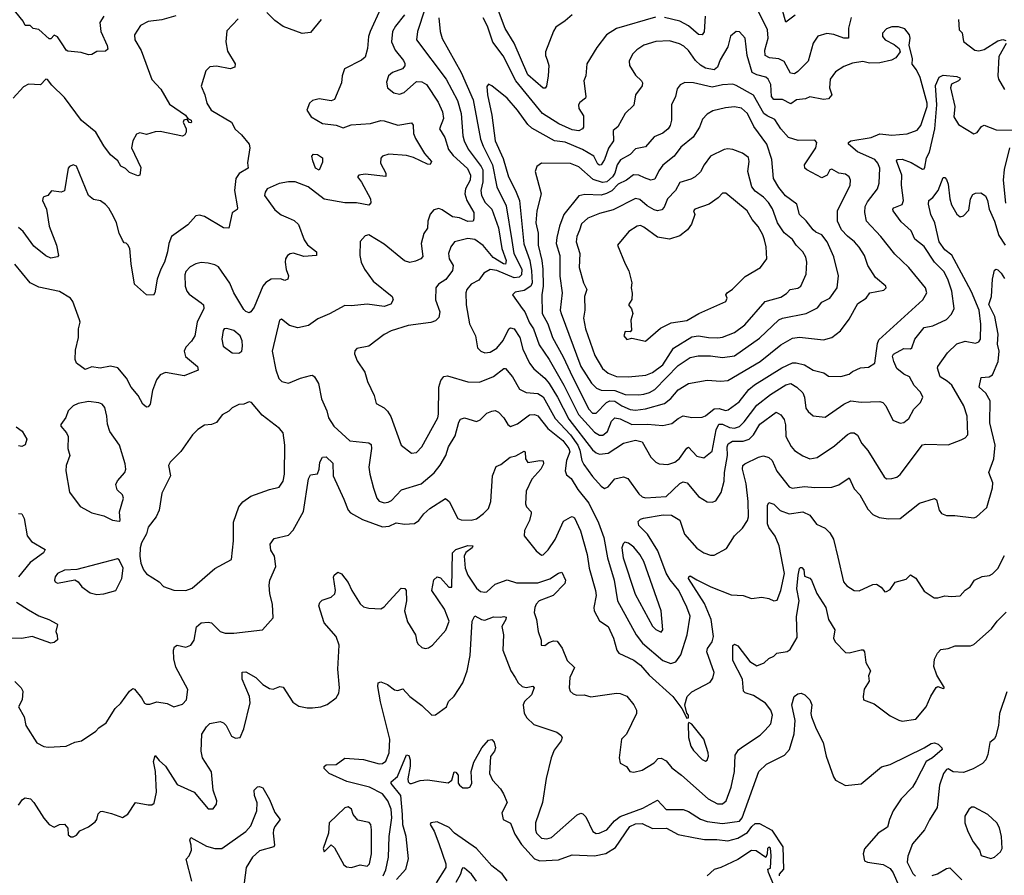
# Model space of a CAD drawing. Extents: x 1678431 to 1860718, y 384618 to 522882.
# Tile 279 of 473: x 1753013 to 1758773, y 489499 to 494504. Entities that reach past the tile are written whole.
import ezdxf

# ---------------------------------------------------------------- set-up
doc = ezdxf.new("R2010")
doc.units = 0

msp = doc.modelspace()

# ---------------------------------------------------------------- linework, layer by layer
at = {"layer": '0CON10XD'}
for points in [[(1756245, 494532.9), (1756205, 494496.9), (1756150, 494460), (1756135, 494436.7), (1756090, 494315), (1756088.1, 494295), (1756098.1, 494268.1), (1756108.5, 494235), (1756105.5, 494175), (1756095.3, 494114.7), (1756087.9, 494102.1), (1756075, 494103.1), (1755985, 494180.4), (1755906.6, 494366.6), (1755852.8, 494452.8), (1755780.3, 494645)], [(1757876.8, 494516.8), (1757861.5, 494455), (1757861.2, 494395), (1757835.4, 494394.6), (1757775, 494416.5), (1757735, 494423.4), (1757683, 494407), (1757654.4, 494365.6), (1757625, 494261.2), (1757565, 494199.7), (1757545, 494187.5), (1757521.5, 494191.5), (1757485, 494259.6), (1757455, 494275.3), (1757400.2, 494280.2), (1757374.8, 494294.8), (1757372.9, 494325), (1757392.5, 494395), (1757388.1, 494445), (1757294.7, 494635)], [(1753505, 494524.2), (1753482.4, 494487.6), (1753486.7, 494435), (1753525, 494353.3), (1753527.9, 494332.1), (1753515, 494320), (1753465, 494318), (1753435, 494300.8), (1753415, 494298.8), (1753371.7, 494311.7), (1753295, 494319.2), (1753284, 494325), (1753270, 494350), (1753235, 494403.8), (1753215, 494412.5), (1753195, 494392.5), (1753185, 494391.2), (1753125, 494445.7), (1753092.3, 494452.3), (1753075, 494470), (1753045, 494470), (1753033.3, 494495), (1752965, 494578.8)], [(1755123.2, 494566.8), (1755063.9, 494435), (1755052.7, 494405), (1755047.8, 494335), (1755033.3, 494285), (1755012.4, 494267.6), (1754913.8, 494216.2), (1754899.4, 494175), (1754896.2, 494133.8), (1754855, 494036.7), (1754835, 494028), (1754765, 494041.2), (1754725, 494030), (1754707.5, 494015), (1754692.5, 493975), (1754717.5, 493935), (1754785, 493896), (1754865, 493885.7), (1754905, 493871.1), (1754952.1, 493887.9), (1755065, 493896.1), (1755125, 493913.6), (1755145, 493912.7), (1755225, 493886.7), (1755305, 493900.8), (1755315, 493887.5), (1755317.7, 493837.7), (1755329.4, 493809.4), (1755380.9, 493720.9), (1755422, 493675), (1755415, 493656.7), (1755399.1, 493659.1), (1755317.2, 493697.2), (1755275, 493709.8), (1755172.4, 493717.6), (1755135, 493706.2), (1755125, 493693.3), (1755124.6, 493665), (1755154.4, 493605), (1755154.1, 493585.9), (1755035, 493599.5), (1754997.5, 493595), (1754988.8, 493585), (1755012.8, 493552.8), (1755065.6, 493455), (1755067.8, 493432.2), (1755055, 493418), (1754982.5, 493432.5), (1754915, 493432.3), (1754795, 493453.5), (1754700.6, 493525), (1754625, 493554.3), (1754584.8, 493555.2), (1754530.8, 493545), (1754461.2, 493515), (1754449.2, 493495), (1754445.8, 493475), (1754505, 493391.4), (1754543, 493363), (1754584, 493344), (1754618.6, 493328.6), (1754644.3, 493305), (1754676.4, 493215), (1754696.7, 493186.7), (1754748.8, 493145), (1754750, 493125), (1754675, 493119.1), (1754615, 493137.1), (1754595, 493134.6), (1754578.9, 493125), (1754568.2, 493105), (1754566.4, 493085), (1754572.3, 493042.3), (1754585.6, 493005), (1754581.2, 492985), (1754565, 492978), (1754538.3, 492988.3), (1754485, 492985.6), (1754453.8, 492966.2), (1754434.4, 492945), (1754385, 492822), (1754365, 492793.8), (1754355, 492788.8), (1754335, 492795.8), (1754325, 492808), (1754265.3, 492905.3), (1754241.9, 492961.9), (1754175, 493057.5), (1754155, 493070), (1754115, 493080.3), (1754075, 493082.9), (1754043.8, 493076.2), (1754011.1, 493058.9), (1753985, 493031.2), (1753979.3, 493010.7), (1753981.5, 492945), (1753991.5, 492915), (1754005, 492897.1), (1754075, 492847.5), (1754087.5, 492835), (1754090.8, 492815), (1754051.1, 492735), (1754037.1, 492655), (1754017.4, 492622.6), (1753985, 492588), (1753975.5, 492564.5), (1753983.4, 492533.4), (1754052.2, 492475), (1754057.4, 492452.6), (1753975, 492421), (1753865, 492440.5), (1753835, 492427.1), (1753814, 492396), (1753790, 492335), (1753775.8, 492255), (1753765, 492238.8), (1753755, 492238), (1753732.5, 492255), (1753706.2, 492305), (1753666, 492355), (1753637.6, 492407.6), (1753587.5, 492467.5), (1753545, 492477.5), (1753484.4, 492464.4), (1753435, 492472.9), (1753395, 492457.5), (1753344.4, 492494.4), (1753337.1, 492515), (1753338.8, 492571.2), (1753357.1, 492645), (1753357.1, 492695), (1753366.4, 492735), (1753363, 492747), (1753323.5, 492855), (1753309.2, 492875), (1753245, 492913.3), (1753125, 492939.5), (1753075, 492964.5), (1752985, 493074.2)], [(1754776, 494505), (1754715, 494429.2), (1754665, 494421.9), (1754555, 494464.6), (1754505, 494499.1), (1754458.9, 494545)], [(1755383, 494565), (1755340, 494435), (1755333.8, 494385), (1755508.9, 494155), (1755575, 494030), (1755596.5, 493955), (1755605.7, 493825), (1755614.2, 493795), (1755636.2, 493746.2), (1755713.5, 493645), (1755721.8, 493625), (1755723.4, 493555), (1755709.8, 493505), (1755714.7, 493475), (1755736.7, 493435), (1755775.3, 493395), (1755813.6, 493286.4), (1755834.2, 493165), (1755858.5, 493095), (1755855.9, 493074.1), (1755843.2, 493075), (1755782.9, 493112.9), (1755725, 493181.9), (1755675, 493217.8), (1755635, 493224.1), (1755557.5, 493205), (1755535, 493175.8), (1755520.8, 493135), (1755524.6, 493105), (1755549.6, 493065), (1755544.2, 493035.8), (1755506, 492984), (1755462.6, 492957.4), (1755447.5, 492935), (1755445.4, 492865.4), (1755470, 492795), (1755465, 492762.5), (1755445, 492742.9), (1755418.6, 492731.4), (1755285, 492714.7), (1755186.6, 492683.4), (1755145, 492662.2), (1755055, 492592.9), (1754985, 492580.8), (1754973.1, 492566.9), (1754971.7, 492548.3), (1754987.7, 492507.7), (1755031.2, 492441.2), (1755048, 492388), (1755085.8, 492305), (1755097.9, 492257.9), (1755145, 492233.3), (1755165, 492212.9), (1755183.4, 492183.4), (1755244.5, 492014.5), (1755305, 491968), (1755335, 491972.5), (1755365, 492005.8), (1755459.1, 492175), (1755463.9, 492196.1), (1755465.3, 492355), (1755476.3, 492393.7), (1755495, 492415.6), (1755515, 492420.5), (1755635.5, 492385.5), (1755703.2, 492383.2), (1755785, 492417.1), (1755845, 492462.9), (1755855, 492462.9), (1755896.5, 492415), (1755936.7, 492343.3), (1755975, 492323.8), (1756045, 492317.5), (1756075, 492296.8), (1756145, 492170.9), (1756235, 492075.9), (1756278.1, 492015), (1756290.5, 491985), (1756301, 491925), (1756312.5, 491902.5), (1756365, 491831.2), (1756415, 491775.7), (1756435, 491762), (1756455, 491770.8), (1756495, 491818.6), (1756545, 491830), (1756570, 491820), (1756635, 491729.2), (1756655, 491713.2), (1756675, 491706.9), (1756795, 491715.3), (1756875, 491790), (1756895, 491801.2), (1756917.5, 491795), (1756984.8, 491714.8), (1757035, 491683.3), (1757065, 491681.4), (1757085, 491689.2), (1757117.1, 491737.1), (1757135.3, 491805), (1757136.1, 491855), (1757153.8, 491955), (1757152.2, 492005), (1757157.5, 492022.5), (1757182.2, 492037.8), (1757245, 492037.8), (1757280.8, 492049.2), (1757306.5, 492075), (1757343.3, 492136.7), (1757438.1, 492208.1), (1757465, 492192.9), (1757484.5, 492165), (1757493.3, 492133.3), (1757496, 492065), (1757526.2, 492006.2), (1757545, 491983.6), (1757595, 491951.5), (1757635.4, 491935.4), (1757678.1, 491941.9), (1757779.6, 492010.4), (1757855, 492076.5), (1757875, 492086.2), (1757895, 492087.3), (1757915, 492074.2), (1757940.5, 492025), (1757975, 491984.2), (1758069.5, 491829.5), (1758085, 491817.5), (1758115, 491820), (1758145, 491827.8), (1758165, 491842.5), (1758295, 492016.9), (1758315, 492021.5), (1758445, 492017.3), (1758520, 492045), (1758545, 492058.5), (1758560.5, 492075), (1758555.9, 492185), (1758535.9, 492245), (1758465.5, 492365.5), (1758439.7, 492389.7), (1758397.1, 492415), (1758382.5, 492465), (1758384, 492475), (1758440.8, 492555), (1758495, 492607.3), (1758545, 492622.5), (1758605, 492611.1), (1758625, 492620), (1758634.4, 492635), (1758636.5, 492723.5), (1758626.1, 492805), (1758581.8, 492911.8), (1758549.5, 492970.5), (1758465.4, 493125.4), (1758425, 493157.1), (1758392.1, 493205), (1758367.3, 493315), (1758343.6, 493365), (1758330, 493425), (1758332, 493445), (1758355, 493462.9), (1758386.9, 493505), (1758415, 493581.4), (1758425, 493580.6), (1758435, 493568.1), (1758445, 493542), (1758453.9, 493455), (1758465, 493420), (1758495, 493366.7), (1758515, 493351.2), (1758535, 493356.7), (1758565, 493390), (1758575.7, 493455.7), (1758588.9, 493481.1), (1758605, 493489.2), (1758635, 493490), (1758663.5, 493473.5), (1758675, 493446), (1758684.5, 493395), (1758716.2, 493325), (1758741.4, 493241.4), (1758778.5, 493185)], [(1757550.2, 494529.8), (1757495, 494490), (1757473.9, 494565)], [(1753925.4, 494525.4), (1753845, 494502.7), (1753765, 494493.9), (1753720.2, 494469.8), (1753684, 494415), (1753686, 494385), (1753722.6, 494322.6), (1753785, 494154), (1753838.1, 494098.1), (1753888.8, 494008.8), (1753983.3, 493945), (1753996.2, 493926.2), (1754016, 493915), (1754018.8, 493905), (1754015, 493900), (1754005, 493902.5), (1753991.7, 493921.7), (1753973.9, 493916.1), (1753970, 493905), (1753986, 493866), (1753986.7, 493845), (1753979.5, 493830.5), (1753965, 493822), (1753835, 493850), (1753805, 493847.1), (1753755, 493831.1), (1753715, 493842.5), (1753695.8, 493834.2), (1753674.2, 493795), (1753667.1, 493755), (1753721.4, 493638.6), (1753716, 493595), (1753705, 493591.2), (1753655, 493610), (1753632.3, 493632.3), (1753605, 493646.2), (1753587.8, 493677.8), (1753545, 493712.2), (1753504.8, 493764.8), (1753457.5, 493845), (1753375, 493913.3), (1753275, 494047.8), (1753200.3, 494120.3), (1753175, 494154), (1753165, 494155.8), (1753135, 494122.9), (1753065, 494127.1), (1753035, 494111.4), (1752975.6, 494045)], [(1754291.1, 494508.9), (1754225, 494437.5), (1754218.2, 494375), (1754229.6, 494319.6), (1754273.5, 494245), (1754270.8, 494225), (1754243.6, 494216.4), (1754165, 494232.7), (1754125, 494228.6), (1754102.2, 494205), (1754074.4, 494115), (1754095.5, 494065), (1754107.1, 494015), (1754132.7, 493975), (1754252.9, 493905), (1754273.2, 493863.2), (1754310.7, 493830.7), (1754354.6, 493775), (1754360, 493755), (1754345.8, 493665.8), (1754348.8, 493635), (1754296.1, 493603.9), (1754277.6, 493575), (1754269.3, 493505), (1754287.5, 493402.5), (1754285, 493392.5), (1754256.4, 493373.6), (1754235.8, 493284.2), (1754205, 493286.9), (1754095, 493352), (1754065, 493360), (1754044.2, 493355.8), (1753997.3, 493302.7), (1753901.9, 493235), (1753884.6, 493195), (1753878.2, 493145), (1753860.7, 493085), (1753837.7, 493045), (1753817.1, 492985), (1753804.3, 492905), (1753795, 492892.5), (1753755, 492894.3), (1753685, 492956.7), (1753664.6, 493075), (1753657.1, 493165), (1753645, 493186.7), (1753635, 493196.7), (1753625, 493197.5), (1753615, 493213.3), (1753594.6, 493255), (1753579.7, 493315), (1753562.5, 493352.5), (1753535, 493401.5), (1753515, 493423.5), (1753485, 493444.3), (1753445, 493451.4), (1753415.7, 493475.7), (1753345, 493646.9), (1753325, 493654.4), (1753304.3, 493645.7), (1753296, 493635), (1753275, 493503.3), (1753255, 493493.8), (1753198.3, 493501.7), (1753177.5, 493475), (1753160.7, 493469.3)], [(1755265, 494532.5), (1755210.8, 494465), (1755194, 494435), (1755188.2, 494375), (1755209.3, 494325), (1755259.1, 494265), (1755266.7, 494246.7), (1755266, 494234), (1755253.1, 494216.9), (1755194.7, 494195.3), (1755170, 494175), (1755157.9, 494137.9), (1755164.6, 494104.6), (1755200.8, 494075), (1755235, 494067.7), (1755262.6, 494077.4), (1755335, 494142.2), (1755365, 494140.9), (1755392.5, 494125), (1755460.9, 494020.9), (1755487.4, 493965), (1755491.6, 493925), (1755468.6, 493865), (1755500.7, 493815), (1755521.6, 493745), (1755549.2, 493709.2), (1755632.9, 493632.9), (1755650.5, 493595), (1755648.1, 493565), (1755621.9, 493515), (1755617.3, 493485), (1755629.8, 493445), (1755669.7, 493375), (1755670.7, 493339.3), (1755665, 493326), (1755635, 493323.2), (1755585, 493344), (1755545, 493351), (1755485, 493392.1), (1755465, 493398.9), (1755435, 493392.3), (1755414.2, 493365.8), (1755401.5, 493325), (1755399.5, 493285), (1755376.4, 493253.6), (1755361.5, 493195), (1755370.8, 493119.2), (1755360, 493105), (1755329.4, 493090.6), (1755295, 493082.7), (1755265, 493092.3), (1755145, 493190), (1755055, 493244.3), (1755035, 493239.2), (1755004.5, 493205.5), (1755002.2, 493125), (1755011.5, 493085), (1755029.6, 493045), (1755080, 492975), (1755191.2, 492885), (1755198, 492865), (1755185, 492840), (1755144.3, 492825.7), (1755045, 492838.9), (1754955, 492830), (1754915, 492832.2), (1754825, 492782.9), (1754756.3, 492753.7), (1754702, 492715), (1754639.6, 492700.4), (1754590.8, 492715), (1754545, 492751.2), (1754532, 492745), (1754490.5, 492565), (1754510.6, 492455), (1754528.5, 492405), (1754546.3, 492386.3), (1754585, 492378), (1754655, 492406.8), (1754715, 492422.5), (1754725, 492424), (1754738, 492415), (1754761.4, 492375), (1754779.4, 492285), (1754809.2, 492215), (1754819.4, 492175), (1754850.8, 492125), (1754945, 492040.5), (1755055, 492028.6), (1755068.6, 492018.6), (1755071.8, 491995), (1755055.4, 491885.4), (1755060.5, 491845), (1755083.4, 491763.4), (1755102.7, 491705), (1755115, 491688.1), (1755145, 491676.5), (1755168.8, 491681.2), (1755188.2, 491691.8), (1755246.9, 491753.1), (1755360.8, 491789.2), (1755436.9, 491853.1), (1755473.1, 491896.9), (1755505.3, 491954.7), (1755521.8, 492005), (1755561, 492069), (1755581.2, 492148.8), (1755592.2, 492167.8), (1755615, 492174.3), (1755686.2, 492153.8), (1755706.7, 492163.3), (1755745, 492202.2), (1755775, 492214.4), (1755795, 492216.9), (1755815, 492207.5), (1755845.6, 492175), (1755868.6, 492135), (1755885, 492124.5), (1755925, 492139.1), (1755995, 492191.6), (1756025, 492194.6), (1756045, 492187.1), (1756102.6, 492112.6), (1756191.1, 492041.1), (1756225.2, 491995), (1756231.5, 491975), (1756211.6, 491925), (1756204.7, 491864.7), (1756211.9, 491841.9), (1756240.2, 491820.2), (1756277.7, 491755), (1756343.5, 491675), (1756400.1, 491560.1), (1756429.8, 491475), (1756451.3, 491355), (1756490.5, 491225), (1756511.1, 491105), (1756619.3, 490905), (1756656.6, 490856.6), (1756775, 490755.3), (1756821.8, 490738.2), (1756852.3, 490747.7), (1756881.5, 490788.5), (1756918.2, 490905), (1756935.4, 491015), (1756915, 491067.5), (1756869.5, 491165), (1756817.6, 491227.6), (1756796, 491266), (1756746.2, 491396.2), (1756685, 491494.6), (1756635, 491544.3), (1756631.5, 491568.5), (1756645, 491582.5), (1756662, 491588), (1756777.5, 491607.5), (1756826.2, 491606.2), (1756875, 491576.2), (1756903.1, 491495), (1756975, 491411.9), (1757015, 491384.4), (1757055, 491371.4), (1757075, 491371.4), (1757148.9, 491411.1), (1757194.3, 491485), (1757241.3, 491528.7), (1757271.5, 491575), (1757276.3, 491596.3), (1757274.6, 491685), (1757262.1, 491787.9), (1757241.1, 491875), (1757244.1, 491895.9), (1757255, 491906.5), (1757335, 491945.5), (1757365, 491951.4), (1757395, 491941.9), (1757415, 491925.6), (1757443.1, 491863.1), (1757515, 491771.4), (1757532.3, 491762.3), (1757605, 491773.2), (1757665, 491766.4), (1757765, 491768.6), (1757805, 491783.3), (1757865, 491823.8), (1757895, 491759.5), (1757928.9, 491725), (1757975, 491640), (1758005, 491610), (1758042, 491592), (1758095, 491583.1), (1758165, 491586), (1758278, 491675), (1758365, 491702), (1758377.5, 491695), (1758392.9, 491635), (1758405.5, 491615.5), (1758435, 491604.2), (1758483.9, 491603.9), (1758595, 491590), (1758611.2, 491595), (1758670.3, 491649.7), (1758705.2, 491764.8), (1758705.6, 491795), (1758683.3, 491855), (1758711.2, 491935), (1758720.3, 492015), (1758687.7, 492145), (1758690.8, 492275), (1758665, 492318.2), (1758625.6, 492355), (1758638.8, 492411.2), (1758685, 492415.4), (1758704.2, 492425.8), (1758737.1, 492505), (1758743.4, 492565), (1758733.7, 492605), (1758737.7, 492665), (1758717.7, 492767.7), (1758682.8, 492837.2), (1758697.8, 492885), (1758704.3, 492985), (1758715, 493038.8), (1758725, 493043.8), (1758735, 493040), (1758755, 493021.2), (1758775, 492988.8)], [(1755465.3, 494515), (1755472.2, 494435), (1755484, 494394), (1755595, 494194.5), (1755665.7, 494035), (1755709, 493805), (1755723.8, 493763.8), (1755779.2, 493655), (1755803.8, 493525), (1755858.3, 493415), (1755892.6, 493212.6), (1755904.7, 493135.3), (1755950.5, 493045), (1755948.6, 493011.4), (1755935, 492998.4), (1755905, 492994.1), (1755805, 493036.2), (1755765, 493041.6), (1755729.1, 493020.9), (1755699.6, 492980.4), (1755653.6, 492956.4), (1755628.5, 492925), (1755623.9, 492905), (1755625.5, 492835.5), (1755644.6, 492724.6), (1755680.5, 492655), (1755692.2, 492585), (1755710, 492565), (1755734.5, 492554.5), (1755765, 492558.8), (1755805, 492582.3), (1755842.2, 492627.8), (1755875, 492695.7), (1755885, 492700.6), (1755905, 492695.5), (1755938.7, 492645), (1755955.6, 492575.6), (1755995, 492494.5), (1756020.8, 492460.8), (1756085, 492405.9), (1756110.7, 492375), (1756159.7, 492295), (1756225, 492167.5), (1756365, 491986.5), (1756385, 491969.4), (1756405, 491962), (1756455, 491967.2), (1756545, 492026.4), (1756616, 492044), (1756654.8, 492034.8), (1756705, 491944.3), (1756735, 491915.7), (1756755, 491905.6), (1756805, 491902.2), (1756845, 491915.5), (1756872.4, 491937.6), (1756915, 491998.1), (1756925, 492002.2), (1756975, 491951.1), (1757015, 491940), (1757065, 491980), (1757086.8, 492105), (1757102.6, 492137.4), (1757125, 492137), (1757165, 492118.7), (1757195, 492114.8), (1757225, 492123.6), (1757252, 492152), (1757325, 492247.9), (1757405, 492311.1), (1757495, 492366.9), (1757524.7, 492374.7), (1757560, 492355), (1757595, 492320.6), (1757604.6, 492295), (1757612.1, 492232.1), (1757625, 492211.4), (1757655.5, 492185.5), (1757725, 492179.4), (1757835, 492255.4), (1757875, 492274.6), (1757935, 492265.5), (1758045, 492271.1), (1758062, 492265), (1758080.8, 492245), (1758120.3, 492160.3), (1758165, 492144), (1758185, 492147.5), (1758215, 492170), (1758243.9, 492226.1), (1758282.5, 492265), (1758296.7, 492295), (1758283.8, 492325), (1758245, 492363.1), (1758218.8, 492415), (1758185, 492430), (1758145, 492462.8), (1758127.6, 492505), (1758119.7, 492535), (1758125, 492546.8), (1758185, 492580.8), (1758225, 492579.2), (1758232, 492585), (1758248.9, 492635), (1758305, 492703.3), (1758355, 492712.7), (1758435, 492750.5), (1758465, 492780.8), (1758479.1, 492815), (1758466.8, 492915), (1758442.5, 492985), (1758419.7, 493029.7), (1758365.4, 493085), (1758305, 493177.8), (1758250.5, 493220.5), (1758228.5, 493268.5), (1758170.6, 493320.6), (1758122.9, 493385), (1758120.5, 493395), (1758126.9, 493403.1), (1758175, 493421.8), (1758183.1, 493445), (1758171.8, 493535), (1758174.1, 493595), (1758142.5, 493677.5), (1758147.5, 493685), (1758175, 493686.9), (1758227.6, 493667.6), (1758295, 493630), (1758305, 493632), (1758309.3, 493640.7), (1758318.2, 493695), (1758335, 493729.2), (1758367.7, 493865), (1758378.2, 494005), (1758371.4, 494118.6), (1758392.4, 494167.6), (1758415, 494178.9), (1758495, 494171.9), (1758512.8, 494162.8), (1758514.5, 494155), (1758505, 494146.2), (1758465, 494126.6), (1758457.8, 494105), (1758483.9, 493995), (1758478.1, 493935), (1758505, 493891.2), (1758595, 493836.7), (1758615, 493843.8), (1758640.3, 493879.7), (1758655, 493885.7), (1758725, 493859.3), (1758825, 493857.6)], [(1756732.3, 494517.7), (1756505, 494452.7), (1756445.6, 494415), (1756389.2, 494340.8), (1756330, 494245), (1756325.8, 494175.8), (1756314.3, 494145), (1756325.7, 494055), (1756322.5, 494045), (1756290.3, 494019.7), (1756282, 494005), (1756284.2, 493985), (1756312, 493942), (1756311.8, 493875), (1756305, 493864.3), (1756285, 493853.3), (1756245, 493859.3), (1756166.4, 493895), (1756071.3, 493955), (1755916.1, 494146.1), (1755842, 494292), (1755781.2, 494371.2), (1755749.3, 494465), (1755723.6, 494515)], [(1757023.6, 494525), (1757018.1, 494431.9), (1757005, 494415.6), (1756985, 494417.3), (1756925, 494468), (1756875, 494495.8), (1756785, 494515.9)], [(1758504.4, 494505), (1758510, 494445), (1758526.7, 494426.7), (1758535, 494376.2), (1758600, 494325), (1758625, 494321.1), (1758655, 494328.5), (1758735, 494380.7), (1758765, 494387.7), (1758782.5, 494382.5)], [(1756405, 492073.2), (1756425, 492074.1), (1756452.7, 492095), (1756475, 492155.6), (1756495, 492174.6), (1756525, 492169.5), (1756595, 492136.6), (1756685, 492137.4), (1756775, 492128.9), (1756828.9, 492141.1), (1756865, 492171.1), (1756895, 492185.6), (1756945, 492175.7), (1757005, 492178.9), (1757025, 492187.3), (1757075, 492227.5), (1757105, 492228.3), (1757142, 492218), (1757158.7, 492221.3), (1757222.3, 492267.7), (1757279.5, 492340.5), (1757312.1, 492367.9), (1757472.2, 492467.8), (1757535, 492495.4), (1757555, 492496.7), (1757605, 492484.6), (1757655, 492453.8), (1757717.8, 492437.8), (1757745, 492418.8), (1757817.3, 492417.3), (1757865, 492430.8), (1757884.4, 492445), (1757932.3, 492467.7), (1757978.3, 492471.7), (1758015, 492493.8), (1758030.9, 492609.1), (1758039.2, 492630.8), (1758297.1, 492865), (1758320, 492905), (1758311.9, 492935), (1758215.6, 493055), (1758132.6, 493132.6), (1758051.5, 493235), (1757967.9, 493325), (1757958.2, 493375), (1757958.7, 493411.3), (1757972, 493438), (1758031.8, 493515), (1758041.7, 493548.3), (1758044.6, 493635), (1758033.8, 493665), (1758016.2, 493686.2), (1757915, 493730.6), (1757862, 493775), (1757861.9, 493785), (1757874.8, 493795.2), (1757995, 493813.8), (1758045, 493836.8), (1758115, 493827.7), (1758205, 493836.7), (1758262.7, 493857.3), (1758285.9, 493884.1), (1758322.9, 493995), (1758322.3, 494015), (1758281.5, 494165), (1758260, 494210), (1758234, 494244), (1758236.7, 494275), (1758215.8, 494354.2), (1758223.1, 494395), (1758219.4, 494415), (1758190.6, 494450.6), (1758155, 494462.7), (1758115, 494461.8), (1758085, 494449.5), (1758060.5, 494425), (1758060, 494405), (1758075.6, 494385), (1758128.5, 494358.5), (1758158, 494335), (1758164, 494315), (1758139.1, 494280.9), (1758113.9, 494266.1), (1758045, 494251.5), (1757985, 494250), (1757945, 494258.5), (1757885, 494250), (1757835, 494230), (1757785, 494198.9), (1757754.2, 494155.8), (1757750.5, 494105), (1757764.6, 494065), (1757745, 494040.5), (1757715, 494037.1), (1757635, 494051.9), (1757609.6, 494040.4), (1757556.7, 494035), (1757525, 494011.1), (1757475, 494036.9), (1757425, 494036.2), (1757411.9, 494055), (1757407.6, 494125), (1757392.5, 494155), (1757377.3, 494167.3), (1757325, 494180.6), (1757298.8, 494195), (1757268.9, 494295), (1757256.9, 494395), (1757225, 494432), (1757205, 494434), (1757172, 494408), (1757155.7, 494345), (1757111, 494269), (1757095.4, 494225), (1757075, 494210), (1757025, 494220.2), (1756995, 494236.7), (1756966, 494265), (1756925, 494323.6), (1756897.8, 494347.8), (1756872.6, 494362.6), (1756815, 494380.7), (1756735, 494376.1), (1756665.3, 494354.7), (1756623.1, 494326.9), (1756598.6, 494301.4), (1756579.3, 494260.7), (1756580, 494235), (1756615, 494179.2), (1756650, 494145), (1756656, 494135), (1756654.1, 494115.9), (1756616, 494065), (1756605, 494003.8), (1756554.2, 493955), (1756512.7, 493877.3), (1756485.3, 493854.7), (1756486.2, 493795), (1756457.1, 493752.9), (1756434.7, 493685), (1756415, 493655.5), (1756405, 493652.9), (1756395, 493658.6), (1756371.1, 493705), (1756305, 493743.9), (1756205, 493786.8), (1756141.4, 493795), (1756008.7, 493868.7), (1755985, 493890.5), (1755924.8, 493974.8), (1755865, 494044.5), (1755775, 494116.2), (1755755, 494126.7), (1755746.7, 494113.3), (1755748.9, 494065), (1755774.7, 493945), (1755795.2, 493795), (1755841.6, 493691.6), (1755872.7, 493585), (1755914.5, 493504.5), (1755936.9, 493445), (1755961.6, 493191.6), (1755996.7, 493095), (1756007.6, 493035), (1756010.4, 492965), (1756004.2, 492945), (1755965, 492920.2), (1755911.1, 492908.9), (1755896, 492895), (1755953.1, 492815), (1755968.9, 492795), (1755995, 492731.1), (1756019.1, 492695), (1756051.3, 492601.3), (1756109.8, 492515), (1756195.8, 492365.8), (1756281.2, 492195), (1756375, 492090.9), (1756405, 492073.2)], [(1758783.3, 494365), (1758741.1, 494288.9), (1758735.5, 494175), (1758739.1, 494155), (1758774.4, 494095)], [(1756385, 492201.5), (1756445, 492264.8), (1756465, 492273.4), (1756495, 492271.5), (1756535, 492244.1), (1756585, 492223.5), (1756615, 492220.4), (1756675, 492226.9), (1756785, 492258.9), (1756821.7, 492288.3), (1756865, 492338.5), (1756925, 492375.4), (1757034.5, 492394.5), (1757115, 492388.8), (1757155, 492393.8), (1757345, 492503.8), (1757465, 492601.8), (1757535, 492641.2), (1757575, 492646.7), (1757715, 492630.9), (1757765, 492644.4), (1757815, 492684.2), (1757865, 492751.9), (1757916.2, 492843.8), (1757965.6, 492875), (1757986, 492905), (1758069.4, 492920.6), (1758082.5, 492935), (1758080, 492945), (1758020, 492995), (1757975, 493065.8), (1757954.7, 493124.7), (1757923.4, 493173.4), (1757897.8, 493205), (1757855, 493237.1), (1757820.7, 493275), (1757797.5, 493325), (1757797.3, 493385), (1757872.2, 493535), (1757874.3, 493565), (1757865, 493583.8), (1757845, 493600.6), (1757805, 493606), (1757765, 493628.8), (1757752.5, 493625), (1757736, 493595), (1757705, 493578.1), (1757618, 493625), (1757605.5, 493635.5), (1757603.8, 493655), (1757671.1, 493755), (1757676.5, 493785), (1757665, 493798), (1757566.4, 493796.4), (1757510, 493815), (1757465.3, 493865.3), (1757430.6, 493920.6), (1757385, 493940.3), (1757365.6, 493955.6), (1757305, 494062.5), (1757205, 494119.6), (1757185, 494126.2), (1757125, 494121.6), (1757065, 494108.3), (1756955, 494134.8), (1756905, 494135.6), (1756877.6, 494122.4), (1756860.3, 494099.7), (1756850.5, 494055), (1756826.1, 494005), (1756826.2, 493915), (1756819.2, 493885), (1756807.1, 493865), (1756775, 493840.4), (1756725, 493818.5), (1756675, 493759.5), (1756615, 493747.5), (1756585.2, 493714.8), (1756527.1, 493682.9), (1756507.6, 493655), (1756494.4, 493605), (1756481, 493585), (1756447.8, 493555), (1756421.7, 493551.7), (1756368.9, 493568.9), (1756285, 493643.8), (1756235, 493662), (1756065.7, 493664.3), (1756038, 493645), (1756029.2, 493615), (1756063.8, 493485), (1756038.2, 493385), (1756032.4, 493315), (1756045.8, 493255.8), (1756046.7, 493185), (1756068.1, 493095), (1756072.7, 493045), (1756076, 492945), (1756068.1, 492895), (1756069.8, 492785), (1756101.9, 492725), (1756129.2, 492645), (1756191.9, 492531.9), (1756246.1, 492413.9), (1756342, 492225), (1756365, 492201.8), (1756385, 492201.5)], [(1756635, 492308.7), (1756665, 492313.4), (1756697.9, 492322.1), (1756729.6, 492340.4), (1756865, 492480), (1756935, 492526.6), (1756982.9, 492537.1), (1757055, 492536.4), (1757125, 492526.8), (1757195, 492536.8), (1757340.1, 492639.9), (1757455, 492747.1), (1757475, 492756.7), (1757615, 492784.6), (1757681.1, 492818.9), (1757705, 492850.8), (1757752.2, 492875), (1757794.6, 492935), (1757803.3, 493005), (1757775, 493115.8), (1757737.6, 493205), (1757704.8, 493244.8), (1757670, 493260), (1757655, 493273.5), (1757615, 493326.9), (1757574.4, 493365), (1757558.8, 493425), (1757494.1, 493474.1), (1757455, 493521.1), (1757423.9, 493575), (1757414.1, 493685), (1757384.7, 493775), (1757308.4, 493878.4), (1757271.2, 493955), (1757235, 493986.5), (1757195, 493994.2), (1757142.3, 493987.7), (1757068.6, 493971.4), (1757035, 493950), (1757008, 493922), (1756989.4, 493875), (1756952.9, 493817.1), (1756881.2, 493758.8), (1756842.2, 493705), (1756775, 493653.1), (1756751.2, 493618.8), (1756729.3, 493570.7), (1756705, 493565.3), (1756668.8, 493578.8), (1756635, 493594.2), (1756603.5, 493596.5), (1756562.7, 493565), (1756515, 493540.8), (1756477.5, 493502.5), (1756445, 493486.6), (1756415, 493477.7), (1756318.6, 493481.4), (1756285, 493473.6), (1756196.4, 493365), (1756170.4, 493295), (1756155, 493228.8), (1756152, 493195), (1756173.9, 493125), (1756173.2, 493003.2), (1756187.2, 492905), (1756175.3, 492805.3), (1756180, 492785), (1756296.1, 492475), (1756357.5, 492377.5), (1756387.5, 492347.5), (1756415, 492336.2), (1756495, 492334), (1756555, 492311.5), (1756635, 492308.7)], [(1756575, 492414.7), (1756675.3, 492424.7), (1756715, 492439.5), (1756775.3, 492485), (1756838, 492582), (1756945, 492647.9), (1756985, 492654.2), (1757043.6, 492643.6), (1757098, 492642), (1757125, 492646.8), (1757195.3, 492674.7), (1757255, 492718.5), (1757373.3, 492855), (1757465, 492880), (1757498.7, 492901.3), (1757520, 492925), (1757565, 492934), (1757582.2, 492945), (1757614.5, 493015), (1757617.9, 493085), (1757612.5, 493115), (1757595.5, 493145), (1757556.2, 493185), (1757535, 493218.5), (1757485, 493256.7), (1757447.2, 493315), (1757435, 493347.5), (1757418, 493398), (1757394.6, 493435), (1757365.2, 493465.2), (1757315, 493500.5), (1757295.9, 493525.9), (1757272.5, 493615), (1757280, 493675), (1757276.6, 493696.6), (1757242, 493722), (1757185, 493743.5), (1757155, 493747.3), (1757135, 493744.5), (1757055, 493704.4), (1757017.5, 493655), (1756996.6, 493613.4), (1756965, 493583.5), (1756939.8, 493570.2), (1756875, 493551.4), (1756850.6, 493505), (1756803.6, 493455), (1756783.3, 493406.7), (1756769.3, 493390.7), (1756745, 493386.2), (1756725, 493392), (1756683.8, 493415), (1756641.3, 493451.3), (1756615, 493456.8), (1756485, 493391.8), (1756405, 493370.3), (1756336.7, 493343.3), (1756300.4, 493309.6), (1756287.3, 493272.7), (1756271.8, 493235), (1756267.8, 493205), (1756289.7, 493135), (1756286.9, 493055), (1756312.1, 492965), (1756330, 492925), (1756316.5, 492885), (1756319.6, 492805), (1756312, 492758), (1756323.4, 492695), (1756378.3, 492538.3), (1756422.4, 492462.4), (1756455, 492436.2), (1756505, 492416.4), (1756575, 492414.7)], [(1758803.4, 493755), (1758772.3, 493627.7), (1758766.6, 493565), (1758780.6, 493430.6)], [(1754765, 493623.8), (1754743.8, 493635), (1754727.5, 493677.5), (1754722, 493705), (1754732.6, 493717.4), (1754755.3, 493715.3), (1754783.8, 493695), (1754785, 493670), (1754765, 493623.8)], [(1753160.7, 493469.3), (1753150, 493465), (1753146.7, 493445), (1753169.2, 493395), (1753185, 493296.2), (1753227.9, 493185), (1753239.2, 493125), (1753234.2, 493115.8), (1753195, 493108.9), (1753165, 493121.9), (1753095, 493178.2), (1753032.5, 493265), (1753005, 493288.9)], [(1756675, 492624), (1756761.7, 492698.3), (1756805, 492721.4), (1756825, 492730), (1756915, 492744.6), (1756985.8, 492785), (1757145, 492854.3), (1757151.2, 492875), (1757143.3, 492895), (1757151.2, 492905), (1757182.8, 492927.2), (1757257.7, 493002.3), (1757346, 493054), (1757384.4, 493105), (1757380, 493175), (1757370.9, 493215), (1757361.3, 493245), (1757333.9, 493293.9), (1757298.5, 493335), (1757269.6, 493385), (1757145, 493489.2), (1757125, 493488), (1757099.2, 493460.8), (1757046.9, 493425), (1756963.3, 493395), (1756954, 493385), (1756963.3, 493365), (1756943.3, 493306.7), (1756919.7, 493275), (1756875, 493239.6), (1756815, 493219.2), (1756745, 493230.9), (1756665, 493290.5), (1756645, 493298.9), (1756625, 493296.7), (1756576.2, 493265), (1756511.2, 493185), (1756554.2, 493075), (1756577.5, 493035), (1756594.3, 492965), (1756590, 492935), (1756596.1, 492903.9), (1756593.6, 492866.4), (1756574, 492835), (1756592.9, 492812.9), (1756600.8, 492785), (1756588.9, 492745), (1756593, 492687), (1756585, 492677.5), (1756555, 492680), (1756548, 492655), (1756565, 492632), (1756595, 492640), (1756675, 492624)], [(1754295, 492553.8), (1754312.5, 492565), (1754315.6, 492594.4), (1754314.5, 492625), (1754301.8, 492655), (1754265, 492685.5), (1754225, 492696.7), (1754210, 492695), (1754203.1, 492685), (1754196.2, 492635), (1754203.3, 492593.2), (1754255, 492554.3), (1754295, 492553.8)], [(1753595, 491570), (1753600, 491575), (1753596, 491625), (1753620.6, 491705), (1753614.2, 491725), (1753583.5, 491753.5), (1753575.6, 491785), (1753584.6, 491805.4), (1753628.1, 491855), (1753633.5, 491875), (1753630.5, 491905), (1753596.2, 492015), (1753540.9, 492095), (1753526.9, 492136.9), (1753523.5, 492185), (1753510.9, 492235), (1753495, 492254.4), (1753475, 492262.5), (1753415, 492270.9), (1753355, 492258), (1753325, 492244.6), (1753296.8, 492215), (1753282.6, 492177.4), (1753254.4, 492135), (1753254.4, 492125), (1753286.5, 492086.5), (1753296.5, 492065), (1753293.6, 491995), (1753305.5, 491954.5), (1753285.5, 491895), (1753282.1, 491865), (1753305, 491740), (1753365.7, 491655.7), (1753435, 491619.4), (1753505, 491600.5), (1753555, 491576.7), (1753595, 491570)], [(1753985, 491164.4), (1754021.2, 491178.8), (1754155, 491293.1), (1754251.2, 491345), (1754264.6, 491455), (1754264.6, 491565), (1754295.5, 491655), (1754317.6, 491682.4), (1754365, 491715.6), (1754475, 491755.8), (1754531.4, 491768.6), (1754554.3, 491805), (1754562.5, 491845), (1754564.5, 492015), (1754555, 492086.7), (1754532.5, 492112.5), (1754430.6, 492190.6), (1754370, 492265), (1754355, 492268), (1754325, 492254), (1754295, 492252), (1754255, 492233.3), (1754235.8, 492214.2), (1754197.9, 492192.1), (1754165, 492148), (1754135, 492135.7), (1754095, 492130.8), (1754055, 492107.1), (1754023.1, 492075), (1753955, 491977.8), (1753892.9, 491915), (1753884.3, 491895), (1753895.7, 491835), (1753845.4, 491734.6), (1753828.1, 491635), (1753810.6, 491595), (1753764.3, 491535), (1753753.9, 491496.1), (1753726.4, 491443.6), (1753718.5, 491415), (1753715.4, 491365), (1753721.3, 491325), (1753737.7, 491285), (1753755, 491261.5), (1753828.6, 491215), (1753855, 491188), (1753915, 491167.1), (1753985, 491164.4)], [(1752991.3, 492121.3), (1753027.6, 492097.6), (1753055, 492050), (1753045, 492016.7), (1753025, 492006.7), (1753005, 492010)], [(1752985, 490632.9), (1753022, 490595), (1753031.4, 490575), (1753026.7, 490525), (1753006.2, 490485), (1753039.4, 490425), (1753049.4, 490375), (1753113.9, 490273.9), (1753155, 490251.5), (1753178.8, 490248.8), (1753285, 490253.1), (1753335, 490276.9), (1753375, 490285.7), (1753458.5, 490341.5), (1753475, 490361.2), (1753519.5, 490390.5), (1753570.8, 490475), (1753603.8, 490506.2), (1753655, 490575.8), (1753675, 490591.2), (1753685, 490586.7), (1753726.4, 490536.4), (1753743.3, 490505), (1753755, 490498.8), (1753775, 490498.8), (1753815, 490513.8), (1753875, 490503.8), (1753915, 490484), (1753965, 490498.8), (1753988.6, 490525), (1753997.5, 490585), (1753926.6, 490716.6), (1753913.8, 490765), (1753913.1, 490815), (1753918.8, 490835), (1753934.2, 490845.8), (1753985, 490833.6), (1754014.6, 490845.4), (1754033.3, 490875), (1754047.4, 490952.6), (1754075, 490975.5), (1754115, 490980), (1754135, 490975.7), (1754185.8, 490925), (1754214.6, 490914.6), (1754265, 490914.6), (1754432.5, 490935), (1754496, 491005), (1754492.2, 491085), (1754475.4, 491145), (1754471.5, 491195), (1754476.7, 491225), (1754510.8, 491305), (1754504, 491365), (1754481.2, 491401.2), (1754478.8, 491435), (1754501.7, 491468.3), (1754585, 491489.2), (1754613.2, 491516.8), (1754672.4, 491627.6), (1754702.2, 491817.8), (1754715, 491841.2), (1754755, 491847.5), (1754765.7, 491875), (1754768, 491915), (1754784, 491945), (1754805, 491945.6), (1754845, 491910), (1754846.7, 491835), (1754909.3, 491699.3), (1754934.2, 491635), (1754948.3, 491618.3), (1755019.1, 491579.1), (1755135, 491537.1), (1755175, 491540.9), (1755215, 491560), (1755265, 491552.3), (1755322.6, 491557.4), (1755347.5, 491575), (1755376.3, 491613.7), (1755411.4, 491645), (1755505, 491701.9), (1755526.2, 491686.2), (1755576.6, 491586.6), (1755595, 491577.1), (1755655, 491575.6), (1755685.3, 491584.7), (1755727.1, 491615), (1755755.5, 491645), (1755769.5, 491685), (1755779.1, 491835), (1755800.9, 491889.1), (1755828.7, 491901.3), (1755882.5, 491945), (1755915, 491952), (1755965, 491978.8), (1755970, 491975), (1755972.9, 491935), (1755985, 491914.2), (1756055, 491926), (1756075, 491922.5), (1756078, 491905), (1756061.4, 491875)], [(1756061.4, 491875), (1756008.2, 491815), (1755976.5, 491745), (1755972.3, 491672.3), (1755978.5, 491655), (1756004.3, 491625), (1756004.4, 491615), (1755994.6, 491575), (1755966, 491516), (1755964.2, 491484.2), (1756035, 491396), (1756065, 491372), (1756075, 491372.5), (1756105, 491402.5), (1756145, 491463.1), (1756195, 491571.1), (1756235, 491594.4), (1756245, 491597.1), (1756259.5, 491589.5), (1756293, 491513), (1756331.9, 491375), (1756343.9, 491295), (1756381.2, 491165), (1756385.4, 491135), (1756372.2, 491065), (1756374.4, 491045), (1756405, 490988), (1756455, 490954.3), (1756486, 490886), (1756506.3, 490816.3), (1756517.8, 490797.8), (1756605, 490757.7), (1756645, 490727.1), (1756695, 490670), (1756834.5, 490544.5), (1756887.5, 490475), (1756915, 490417.5), (1756925, 490420), (1756926.2, 490435), (1756916.7, 490446.7), (1756903.3, 490495), (1756918.1, 490545), (1756945, 490572.2), (1757051.8, 490628.2), (1757067.6, 490652.4), (1757075.4, 490685), (1757033.6, 490805), (1757036.2, 490825), (1757063.9, 490865), (1757071.2, 490895), (1757058.1, 490995), (1757018.5, 491088.5), (1756926, 491235), (1756926.7, 491245), (1756935, 491251.2), (1756975, 491227.1), (1757056.2, 491186.2), (1757175, 491138.9), (1757245, 491136), (1757295, 491118), (1757354.3, 491125.7), (1757395, 491118.1), (1757425, 491104.3), (1757445, 491108.8), (1757465.3, 491164.7), (1757486.7, 491265), (1757455.8, 491425.8), (1757432.3, 491482.3), (1757395, 491532.7), (1757387.4, 491555), (1757387.3, 491662.7), (1757395, 491678.6), (1757425, 491669.5), (1757462.5, 491632.5), (1757515, 491612.5), (1757595, 491624.7), (1757634.8, 491604.8), (1757675, 491552.5), (1757725, 491528.8), (1757752.7, 491502.7), (1757774.2, 491464.3), (1757799.7, 491359.7), (1757833.3, 491215), (1757851.5, 491191.5), (1757895.3, 491165.3), (1757925, 491163.1), (1758005, 491198.9), (1758025, 491201.9), (1758053.8, 491185), (1758075, 491156.7), (1758085, 491158.8), (1758105, 491170), (1758135, 491212.9), (1758199.1, 491230.9), (1758225, 491256.2), (1758255, 491237.5), (1758305, 491161.4), (1758362.1, 491122.1), (1758385, 491120.8), (1758425, 491134.3), (1758465, 491128.8), (1758515, 491133.3), (1758545, 491166.7), (1758574, 491186), (1758598.8, 491225), (1758644, 491246), (1758687.6, 491252.4), (1758705, 491262.5), (1758735, 491293.3), (1758775, 491370)], [(1753005, 491615.6), (1753025, 491612.5), (1753038.9, 491585), (1753055.7, 491485), (1753082, 491452), (1753162, 491405), (1753152.9, 491385), (1753075, 491329.1), (1753005.9, 491244.1)], [(1753005, 489908), (1753028.8, 489941.2), (1753045, 489952), (1753075.7, 489945.7), (1753096.2, 489925), (1753153.5, 489833.5), (1753185, 489796.2), (1753215, 489780), (1753245, 489796.2), (1753275, 489797.5), (1753293.8, 489775), (1753296.2, 489736.2), (1753313, 489723), (1753325, 489723.3), (1753345, 489734), (1753365, 489758.8), (1753415, 489782.5), (1753455, 489811.4), (1753464.4, 489825), (1753472.1, 489857.9), (1753485, 489871.2), (1753495, 489873.8), (1753549.7, 489859.7), (1753615, 489836.7), (1753645, 489856.7), (1753690, 489925), (1753765, 489910), (1753785, 489911.2), (1753799.7, 489920.3), (1753813.3, 489985), (1753806.7, 490105), (1753795.8, 490165), (1753805, 490200), (1753829.3, 490169.3), (1753865, 490137.1), (1753935, 490028.9), (1754034.5, 489984.5), (1754115, 489887.5), (1754145, 489886.7), (1754163.3, 489915), (1754166.2, 489935), (1754145.7, 489995.7), (1754135, 490103.3), (1754083.1, 490185), (1754075.5, 490225.5), (1754079.4, 490325), (1754105, 490366.7), (1754125, 490386.7), (1754185, 490397.5), (1754205, 490390), (1754220, 490375), (1754251.7, 490311.7), (1754275, 490300.8), (1754303.3, 490305), (1754324.2, 490355.8), (1754362.1, 490507.9), (1754357.1, 490545), (1754314.4, 490645), (1754313.9, 490686.1), (1754335, 490688), (1754395, 490655.7), (1754435, 490614.3), (1754475, 490591.4), (1754495, 490588), (1754535, 490603.3), (1754555, 490600), (1754611.6, 490511.6), (1754645, 490488.9), (1754695, 490477.5), (1754725, 490477.5), (1754775.6, 490484.4), (1754812.1, 490497.9), (1754865, 490536.2), (1754880.8, 490565), (1754884, 490595), (1754873.5, 490705), (1754882.9, 490845), (1754864.6, 490895), (1754794.5, 490975), (1754762.5, 491075), (1754768, 491095), (1754782.8, 491107.2), (1754835, 491125.8), (1754855.7, 491145), (1754861.1, 491165), (1754848.3, 491241.7), (1754852, 491255), (1754875, 491272), (1754895, 491261.2), (1754935, 491210.6), (1754955.3, 491165), (1755005, 491085.8), (1755025, 491069.2), (1755055, 491061.4), (1755125, 491058.1), (1755145, 491068.6), (1755175, 491101.4), (1755245, 491178.8), (1755265.9, 491175.9), (1755274, 491164), (1755276.5, 491105), (1755264.6, 491045), (1755280.9, 490980.9), (1755328.1, 490905), (1755335.7, 490865), (1755345, 490850), (1755365, 490830.8), (1755385, 490825.8), (1755405, 490830), (1755428.6, 490845), (1755506.9, 490933.1), (1755526.2, 490985), (1755499.1, 491055), (1755424.5, 491165), (1755435, 491226.7), (1755455, 491244), (1755475, 491239.2), (1755524.3, 491185), (1755541.2, 491185), (1755545.8, 491385), (1755565, 491405.2), (1755635, 491426.9), (1755663.3, 491425), (1755660, 491415), (1755623.5, 491386.5), (1755613.8, 491365), (1755620, 491295), (1755634.8, 491255), (1755685, 491178.1), (1755709.7, 491159.7), (1755734.2, 491154.2), (1755745, 491157.1), (1755795, 491202.3), (1755865, 491226.4), (1755918.9, 491208.9), (1756045, 491209.8), (1756115, 491233.5), (1756165, 491266.5), (1756185, 491271.2), (1756205.6, 491225), (1756202.5, 491205), (1756134, 491136), (1756052.9, 491105), (1756034, 491085), (1756025.8, 491065), (1756022, 491035), (1756035.8, 490995), (1756046, 490925), (1756063.8, 490875), (1756063.3, 490845), (1756085, 490842), (1756108.6, 490861.4), (1756135, 490870.8), (1756158, 490868), (1756187.4, 490827.4), (1756215.5, 490755), (1756259.2, 490715), (1756232, 490655), (1756228, 490595), (1756233.3, 490575), (1756250.8, 490560.8), (1756273.3, 490553.3), (1756315, 490554), (1756355, 490542.5), (1756504.2, 490564.2), (1756525, 490561.9), (1756565, 490546.5), (1756606.7, 490496.7), (1756622.2, 490465), (1756621.5, 490445), (1756563.1, 490325), (1756534.2, 490295), (1756520, 490185), (1756526.7, 490155), (1756563.3, 490135), (1756583.3, 490105), (1756605, 490102), (1756655.5, 490114.5), (1756724.3, 490155.7), (1756748, 490182), (1756765, 490184), (1756795, 490167.5), (1756827.6, 490127.6), (1756885, 490084.4), (1757040, 489945), (1757095, 489916.8), (1757125, 489916.2), (1757146.9, 489935), (1757174.5, 490015), (1757195.4, 490105), (1757198.7, 490201.3), (1757217.9, 490232.1), (1757240.8, 490249.2), (1757345, 490318.6), (1757375, 490347.1), (1757406.4, 490385), (1757416.2, 490435), (1757406.4, 490465), (1757376.4, 490505), (1757305, 490550), (1757256.4, 490566.4), (1757247.5, 490575), (1757242.5, 490645), (1757185.6, 490755), (1757185, 490842.5), (1757195, 490850.8), (1757215, 490840.6), (1757285, 490749.4), (1757325, 490724.6), (1757368.9, 490741.1), (1757395, 490766.7), (1757425, 490780), (1757442.3, 490797.7), (1757503.1, 490806.9), (1757521.3, 490818.7), (1757560.6, 490889.4), (1757557.4, 491012.6), (1757573.5, 491105), (1757560.3, 491175), (1757566.9, 491255), (1757575, 491293.3), (1757581.2, 491298.8)], [(1756765, 490920), (1756775.7, 490934.3), (1756766.2, 491045), (1756665.3, 491335), (1756641.3, 491375), (1756605, 491417.9), (1756575, 491441.5), (1756553.6, 491446.4), (1756543.1, 491436.9), (1756536.2, 491415), (1756544.2, 491355), (1756613.5, 491143.5), (1756715, 490955.7), (1756735, 490935.7), (1756765, 490920)], [(1753465, 491140.9), (1753505, 491144.5), (1753574.6, 491165.4), (1753610.8, 491235), (1753617.5, 491295), (1753595, 491343.3), (1753585, 491350.8), (1753347, 491287), (1753275, 491283.8), (1753235, 491263.8), (1753220.8, 491245), (1753216.2, 491225), (1753221.2, 491215), (1753235, 491208), (1753335, 491226.2), (1753355, 491216.2), (1753376.8, 491186.8), (1753425, 491150.5), (1753465, 491140.9)], [(1757581.2, 491298.8), (1757588.8, 491298.8), (1757600, 491285), (1757605, 491247.5), (1757635, 491236), (1757644.4, 491224.4), (1757676.4, 491146.4), (1757730, 491065), (1757744.6, 490995), (1757782, 490935), (1757774.4, 490885), (1757783.6, 490863.6), (1757845, 490801.2), (1757865, 490799.2), (1757935, 490818.1), (1757946.7, 490816.7), (1757956.2, 490806.2), (1757962.7, 490742.7), (1757991.2, 490695), (1757978.8, 490665), (1757982, 490635), (1757953.2, 490586.8), (1757946.7, 490545), (1757950, 490525), (1758012.3, 490502.3), (1758105, 490431.2), (1758156.8, 490406.8), (1758175, 490400.8), (1758255, 490412), (1758317.1, 490485), (1758344, 490546), (1758375, 490597.1), (1758385, 490602.5), (1758415, 490591.1), (1758423.8, 490595), (1758378.5, 490668.5), (1758360.5, 490720.5), (1758365, 490763.1), (1758382.2, 490797.8), (1758401.3, 490818.7), (1758445, 490825.2), (1758485, 490840.4), (1758575, 490841.9), (1758595, 490848.1), (1758699.3, 490940.7), (1758731.9, 490985), (1758785, 491037.5)], [(1752995, 491096.9), (1753065, 491050.9), (1753125, 491015.5), (1753184, 490995), (1753229.5, 490969.5), (1753233.3, 490965), (1753223.8, 490925), (1753232.9, 490902.9), (1753233.2, 490876.8), (1753215, 490860), (1753195, 490855.6), (1753085, 490894.6), (1753025, 490883.1), (1752954.7, 490885.3)], [(1755140, 489495), (1755155, 489531.1), (1755170.2, 489605), (1755174.8, 489725.2), (1755190.5, 489835), (1755185.2, 489885), (1755167.6, 489935), (1755135, 489975.3), (1755059.1, 490015), (1754926.7, 490046.7), (1754823.8, 490093.8), (1754794.2, 490124.2), (1754793.8, 490135), (1754806, 490144), (1754865, 490147.1), (1754915, 490184), (1755024.2, 490175.8), (1755115, 490150.8), (1755135, 490153.6), (1755155, 490166.9), (1755174.7, 490215), (1755178.9, 490295), (1755123.9, 490513.9), (1755107.3, 490602.7), (1755110, 490625), (1755125, 490631.2), (1755165, 490614.2), (1755205, 490582.9), (1755225, 490580), (1755255, 490590), (1755295.8, 490545), (1755365, 490492.5), (1755425, 490436), (1755445, 490438), (1755510, 490485), (1755522, 490515), (1755555, 490546.2), (1755605.5, 490624.5), (1755630, 490695), (1755648.9, 490785), (1755659.6, 490985), (1755675, 491015.7), (1755714.6, 490994.6), (1755735, 490991.8), (1755785, 491010), (1755825, 491007.9), (1755845, 491013.3), (1755858.2, 491008.2), (1755857.9, 490995), (1755832.7, 490955), (1755842.5, 490905), (1755839.5, 490815), (1755886.6, 490695), (1755911.9, 490655), (1755929.3, 490625), (1755953, 490603), (1755975, 490597.9), (1756014.6, 490604.6), (1756023.5, 490595), (1756006.6, 490553.4), (1755966.7, 490515), (1755958.9, 490495), (1755965, 490447.5), (1755979.7, 490419.7), (1756020.8, 490380.8), (1756155, 490336.4), (1756178.9, 490318.9), (1756187.5, 490305), (1756180.6, 490285), (1756139.8, 490230.2), (1756121.5, 490185), (1756092, 490065), (1756071.8, 489925), (1756030.5, 489805), (1756030, 489765), (1756036.7, 489745), (1756065, 489715.6), (1756097.2, 489712.8), (1756125, 489720), (1756275, 489853.1), (1756295, 489861.9), (1756308, 489858), (1756325, 489840.8), (1756365.8, 489755), (1756385, 489742.2), (1756402.5, 489745), (1756447.1, 489765), (1756492.6, 489817.4), (1756526.7, 489843.3), (1756658.3, 489891.7), (1756745, 489937.8), (1756795, 489883.2), (1756895, 489883.3), (1756925, 489871.6), (1756995, 489827.9), (1757035, 489812.9), (1757125, 489800.7), (1757224.1, 489815.9), (1757239, 489835), (1757336.7, 490105), (1757381.8, 490148.2), (1757487.7, 490202.3), (1757516.2, 490235), (1757544.7, 490325.3), (1757549.5, 490405), (1757530, 490495), (1757544.6, 490545.4), (1757565, 490560.6), (1757585, 490563.1), (1757606.2, 490555), (1757636, 490525), (1757647.5, 490495), (1757641.9, 490445), (1757645.6, 490425), (1757673.3, 490355), (1757714.5, 490275), (1757731.5, 490195), (1757773.1, 490075), (1757785, 490054.2), (1757845, 490023.1), (1757935, 490034.4), (1758055, 490132.5), (1758105, 490146.9), (1758305, 490244.4), (1758345, 490269.4), (1758365, 490273.6), (1758386, 490266), (1758408, 490245), (1758410, 490235), (1758354.1, 490185.9), (1758316.2, 490163.8), (1758257.8, 490052.2), (1758237.1, 490015), (1758169.5, 489945), (1758123.8, 489875), (1758100.9, 489825), (1758090.6, 489779.4), (1758035, 489744.5), (1757956, 489654), (1757948.2, 489625), (1757955, 489584.2), (1757972.5, 489575), (1758065, 489561.9), (1758105, 489538.4), (1758123.1, 489513.1), (1758170.5, 489405)], [(1758788.8, 490571.2), (1758745.1, 490445), (1758739.3, 490375), (1758724.6, 490315), (1758715, 490297.4), (1758689.4, 490275), (1758676.9, 490205), (1758665.3, 490174.7), (1758645, 490152), (1758591.2, 490121.2), (1758535, 490100.4), (1758474.4, 490104.4), (1758445, 490121.2), (1758435, 490118), (1758418, 490095), (1758394.4, 490025), (1758380.9, 489895), (1758335, 489823.8), (1758305.7, 489765), (1758237.1, 489682.9), (1758208.7, 489611.3), (1758204.5, 489575), (1758238.3, 489508.3), (1758253.2, 489493.2)], [(1757025, 490165.8), (1757035, 490172), (1757042.2, 490195), (1757040, 490215), (1757014.5, 490295), (1756945, 490382.5), (1756928.3, 490391.7), (1756923.8, 490385), (1756925.4, 490305), (1756939.2, 490255), (1756955, 490228.9), (1757005, 490175.8), (1757025, 490165.8)], [(1755251.8, 489855), (1755243, 489965), (1755185.4, 490035), (1755186.5, 490045), (1755222.9, 490077.1), (1755275, 490203.8), (1755288.9, 490198.9), (1755296.8, 490175), (1755297, 490137), (1755283.6, 490063.6), (1755286, 490045), (1755295, 490036.6), (1755305, 490035.2), (1755355, 490053.7), (1755397.8, 490057.8), (1755519.9, 490040.1), (1755541.1, 490055), (1755555, 490103.3), (1755565, 490101.2), (1755577.5, 490085), (1755578.3, 490038.3), (1755586.5, 490025), (1755605, 490011.2), (1755635, 490009.8), (1755646, 490015), (1755658.8, 490035), (1755654.5, 490105), (1755669.7, 490160.3), (1755716.2, 490245), (1755755, 490290), (1755775, 490294), (1755787.8, 490277.8), (1755797.5, 490245), (1755791.4, 490225), (1755766.9, 490193.1), (1755760.7, 490095), (1755778.2, 490055), (1755825, 490004), (1755844.3, 489975), (1755864.2, 489925), (1755834, 489865), (1755842.1, 489825), (1755885, 489804.3), (1755910.2, 489740.2), (1755948.3, 489678.3), (1756025.2, 489595.2), (1756055, 489582.5), (1756165, 489589.8), (1756245, 489618.8), (1756375, 489613.5), (1756442.9, 489627.1), (1756498, 489662), (1756582.9, 489785), (1756615, 489800), (1756655, 489800.8), (1756715, 489772), (1756797.5, 489775), (1756865, 489738), (1756965, 489717.5), (1757018.8, 489708.8), (1757092.1, 489707.9), (1757155, 489700.6), (1757215, 489715.4), (1757271.6, 489748.4), (1757296.2, 489785), (1757315, 489801.5), (1757341.7, 489801.7), (1757413, 489763), (1757477.5, 489665), (1757480.8, 489535), (1757455.7, 489505), (1757457.1, 489495)], [(1754019.5, 489465), (1753986.4, 489593.6), (1754005, 489612.5), (1754018, 489645), (1754015.6, 489675), (1754008.1, 489705), (1754015, 489720), (1754105, 489668.5), (1754155, 489656.2), (1754195, 489655.6), (1754336.7, 489755), (1754365, 489787.1), (1754400.4, 489875), (1754402.1, 489922.1), (1754385.8, 489965), (1754384.2, 489995.8), (1754405, 490016.2), (1754415, 490018.8), (1754435, 490010), (1754475, 489942), (1754506.4, 489866.4), (1754536, 489825), (1754505.5, 489784.5), (1754498.5, 489765), (1754495.5, 489744.5), (1754504.4, 489675.6), (1754500, 489665), (1754415, 489641.2), (1754375, 489605.5), (1754338.4, 489545), (1754325.9, 489455)], [(1754955, 489544.3), (1755005, 489559.1), (1755045, 489551.9), (1755059.5, 489565), (1755071.6, 489625), (1755071.3, 489765), (1755066.5, 489795), (1755057.6, 489807.6), (1754991.1, 489821.1), (1754963.8, 489853.8), (1754954.3, 489885), (1754935, 489899.2), (1754915, 489894), (1754824.3, 489805.7), (1754819.5, 489745), (1754788.6, 489655), (1754795, 489636.7), (1754835, 489676.7), (1754855, 489660), (1754909.1, 489559.1), (1754925, 489548), (1754955, 489544.3)], [(1758695, 489596.2), (1758715, 489604), (1758751.2, 489635), (1758760, 489655), (1758757.1, 489725), (1758745.5, 489775.5), (1758730, 489805), (1758676.7, 489855), (1758596.6, 489896.6), (1758582.2, 489897.8), (1758565, 489883.8), (1758543.3, 489845), (1758543.3, 489805), (1758560, 489755), (1758590.8, 489695), (1758628, 489645), (1758637.5, 489615), (1758695, 489596.2)], [(1755217.6, 489475), (1755271.8, 489535), (1755288.5, 489595), (1755273.3, 489725), (1755254.7, 489794.7), (1755251.8, 489855)], [(1755865, 489465.8), (1755836.5, 489506.5), (1755775, 489554.2), (1755685.3, 489655), (1755556.7, 489745), (1755525, 489778.9), (1755455, 489812), (1755417.5, 489805), (1755414.3, 489795), (1755437.4, 489757.4), (1755465.5, 489685.5), (1755505.5, 489565), (1755506.1, 489545), (1755449.9, 489455)], [(1757425, 489441.2), (1757393.3, 489515), (1757390, 489535), (1757405, 489540), (1757408.6, 489615), (1757405, 489657.5), (1757395, 489662.5), (1757387.5, 489655), (1757386.4, 489623.6), (1757377.5, 489602.5), (1757321.5, 489641.5), (1757295, 489643.6), (1757215, 489591.5), (1757115, 489544.4), (1757075, 489532.7), (1757035, 489495.5)], [(1755685, 489463.8), (1755655.8, 489505), (1755615, 489540), (1755605, 489542), (1755599.2, 489535), (1755591.4, 489505), (1755564.1, 489455.9)], [(1758351.7, 489498.3), (1758382.2, 489507.8), (1758435, 489539.2), (1758455, 489541.5), (1758525, 489471.2)]]:
    msp.add_lwpolyline(points, dxfattribs=at)

doc.saveas('drawing.dxf')
